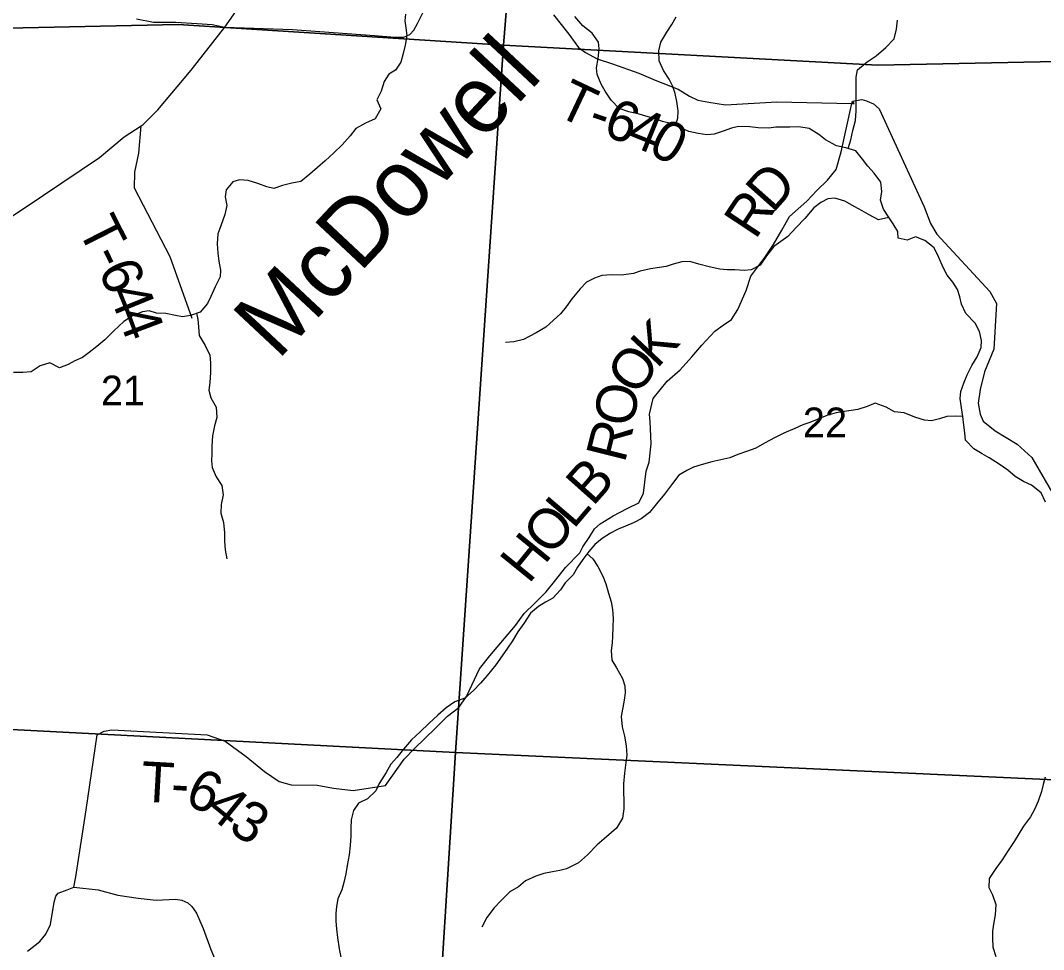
# Model space of a CAD drawing. Extents: x 1578669 to 1989827, y 208020 to 553079.
# Drawn here: x 1868162 to 1875771, y 355126 to 362037 of the extents above; entities that cross this region are included whole.
import ezdxf

# ---------------------------------------------------------------- set-up
doc = ezdxf.new("R2010")
doc.units = 0
for name, color, linetype in [('GM_X_County_Road', 7, 'Continuous'), ('GM_X_Minor_River', 7, 'Continuous'), ('GM_X_Minor_River_Text', 7, 'Continuous'), ('GM_X_Section', 7, 'Continuous'), ('GM_X_Section_Text', 7, 'Continuous'), ('GM_X_State_Route', 7, 'Continuous'), ('GM_X_Township_Road', 7, 'Continuous'), ('GM_X_Township_Road_Text', 7, 'Continuous')]:
    doc.layers.add(name, color=color, linetype=linetype)

msp = doc.modelspace()

# ---------------------------------------------------------------- linework, layer by layer
at = {"layer": 'GM_X_County_Road'}
msp.add_lwpolyline([(1868213.7, 355113.9), (1868306.2, 355187.3), (1868351.6, 355241.4), (1868385.3, 355311.8), (1868413.2, 355477.8), (1868424.6, 355522.3), (1868443.8, 355545.9), (1868510.2, 355570.4), (1868560, 355591.3), (1868741.2, 355571.7), (1868886.2, 355531.5), (1869038.2, 355508.8), (1869170.9, 355494.8), (1869315.9, 355500), (1869362.9, 355493.9), (1869406.2, 355473.4), (1869438, 355446.1), (1869472.2, 355398.2), (1869520, 355282.1), (1869579.2, 355127.3), (1869647.4, 354961.1)], dxfattribs=at)
at = {"layer": 'GM_X_Minor_River'}
for points in [[(1871026.1, 362084.1), (1871021.8, 362034.1), (1871027.4, 361982), (1871035.1, 361925.9), (1871024.6, 361853.9), (1871008.3, 361791.9), (1870991.9, 361727.9), (1870951.5, 361668.1), (1870901.4, 361638.3), (1870867, 361584.5), (1870844.6, 361512.5), (1870812.2, 361446.7), (1870841.8, 361380.4), (1870801.3, 361304.6), (1870727.2, 361273), (1870657, 361233.3), (1870614.6, 361179.5), (1870554.3, 361111.8), (1870491.9, 361052.1), (1870429.6, 360994.4), (1870371.3, 360944.7), (1870315, 360895), (1870248.7, 360839.3), (1870180.7, 360827.7), (1870110.6, 360810.1), (1870046.5, 360786.5), (1869994.6, 360798.8), (1869926.8, 360825.2), (1869857, 360847.7), (1869791, 360852.1), (1869740.9, 360836.3), (1869692.6, 360776.6), (1869684.3, 360726.5), (1869697.9, 360660.4), (1869681.5, 360594.4), (1869652.9, 360508.5), (1869630.6, 360450.5), (1869624.1, 360376.5), (1869629.7, 360306.4), (1869637.3, 360246.3), (1869648.9, 360180.1), (1869646.6, 360130.1), (1869610.1, 360056.2), (1869577.7, 359984.3), (1869553.4, 359932.4), (1869499, 359868.7), (1869426.9, 359843.1), (1869366.9, 359833.4), (1869314.9, 359841.7), (1869243.1, 359858.2), (1869173.1, 359860.6), (1869119.3, 359876.9), (1869069.3, 359871.2), (1869001.1, 359843.6), (1868930.9, 359798), (1868856.5, 359728.3), (1868790.1, 359662.6), (1868729.8, 359611), (1868673.5, 359567.2), (1868623.3, 359531.5), (1868567.2, 359505.8), (1868517.1, 359478.1), (1868453, 359454.4), (1868381.2, 359490.9), (1868309.1, 359469.3), (1868242.9, 359423.6), (1868180.9, 359420), (1868110.9, 359418.4)], [(1872450.6, 361635.1), (1872446.9, 361685.2), (1872459.3, 361753.2), (1872465.8, 361825.2), (1872460.1, 361875.3), (1872414.5, 361941.7), (1872344.9, 361996.2), (1872285.4, 362066.6)], [(1873034.9, 361256.2), (1873052.3, 361311.1), (1873052.6, 361365.2), (1873045.1, 361435.3), (1873031.4, 361493.5), (1873013.8, 361545.6), (1872986.1, 361599.9), (1872944.5, 361666.2), (1872913, 361736.5), (1872909.5, 361812.6), (1872923.9, 361876.6), (1872970.3, 361950.4), (1873006.6, 362006.2), (1873039, 362064.1)], [(1874318.7, 361083.9), (1874338.6, 361149.3), (1874353.1, 361219.3), (1874373.5, 361293.3), (1874378, 361365.3), (1874378.8, 361491.5), (1874377.1, 361553.5), (1874377.5, 361615.6), (1874387.9, 361669.6), (1874458.2, 361729.3), (1874526.4, 361774.9), (1874598.8, 361836.6), (1874659.2, 361900.3), (1874677.6, 361972.3), (1874684, 362040.3)], [(1875785.1, 358453.6), (1875753.6, 358523.9), (1875682, 358580.4), (1875622.2, 358608.8), (1875560.4, 358645.2), (1875504.7, 358691.6), (1875441.1, 358738), (1875367.4, 358784.5), (1875315.6, 358812.8), (1875251.9, 358851.2), (1875190.3, 358915.7), (1875184.6, 358969.8), (1875179, 359025.9), (1875171.4, 359092), (1875159.8, 359156.1), (1875152.2, 359224.3), (1875156.6, 359276.3), (1875181, 359346.2), (1875203.3, 359400.2), (1875237.7, 359470), (1875278.1, 359535.9), (1875306.5, 359603.8), (1875308.9, 359655.8), (1875295.3, 359724), (1875261.7, 359786.3), (1875194.2, 359856.8), (1875160.6, 359927), (1875149, 359981.2), (1875131.3, 360037.3), (1875095.7, 360089.6), (1875054, 360141.9), (1875024.4, 360200.1), (1874992.9, 360274.4), (1874957.3, 360346.7), (1874887.7, 360401.2), (1874819.9, 360427.6), (1874757.8, 360404), (1874689.9, 360418.4), (1874688.2, 360468.4), (1874652.6, 360524.7), (1874616.9, 360577), (1874581.3, 360633.3), (1874557.7, 360699.5), (1874568.1, 360765.5), (1874560.6, 360833.6), (1874511, 360902), (1874465.4, 360954.3), (1874423.7, 361006.6), (1874374.1, 361067), (1874300.3, 361089.5), (1874230.4, 361105.9), (1874150.7, 361148.4), (1874099, 361188.8), (1874027.3, 361233.3), (1873951.4, 361245.7), (1873885.5, 361244.1), (1873833.5, 361244.4), (1873779.5, 361242.7), (1873727.5, 361237), (1873649.5, 361237.5), (1873585.6, 361245.9), (1873503.7, 361248.4), (1873449.6, 361236.7), (1873387.5, 361215), (1873321.4, 361191.4), (1873267.4, 361185.7), (1873203.5, 361196.1), (1873133.6, 361212.5), (1873069.8, 361241), (1873000.1, 361271.4), (1872938.2, 361285.8), (1872884.3, 361306.1), (1872814.5, 361326.6), (1872762.6, 361340.9), (1872686.7, 361357.4), (1872614.9, 361381.8), (1872555.3, 361444.3), (1872511.8, 361510.6), (1872482.1, 361562.8), (1872450.6, 361635.1)], [(1874620.9, 360571.2), (1874544.8, 360553.4), (1874475.1, 360591.9), (1874421.3, 360622.2), (1874367.5, 360650.6), (1874293.8, 360693), (1874220, 360715.5), (1874168, 360711.8), (1874113.8, 360682.1), (1874063.6, 360644.3), (1873995.2, 360564.7), (1873930.8, 360497), (1873868.4, 360431.3), (1873818.2, 360393.5), (1873766, 360355.8), (1873711.6, 360286), (1873663.2, 360216.2), (1873597, 360182.6), (1873545, 360176.9), (1873475, 360181.3), (1873419.1, 360183.6), (1873363.1, 360188), (1873283.3, 360204.5), (1873207.4, 360225), (1873141.6, 360245.4), (1873081.6, 360241.7), (1873017.5, 360224.1), (1872965.4, 360208.4), (1872915.4, 360200.7), (1872847.4, 360191.1), (1872771.3, 360171.5), (1872721.2, 360155.8), (1872633.2, 360142.3), (1872557.3, 360144.7), (1872487.3, 360141.1), (1872431.2, 360121.5), (1872373, 360091.8), (1872324.7, 360040), (1872262.3, 359966.3), (1872221.9, 359906.5), (1872179.6, 359854.6), (1872127.4, 359808.9), (1872069.1, 359755.2), (1871998.8, 359713.6), (1871904.6, 359664.1), (1871832.5, 359646.5), (1871768.5, 359640.8)], [(1869471.5, 359858.9), (1869480.7, 359812.7), (1869486.3, 359758.6), (1869491.9, 359694.5), (1869535.5, 359620.1), (1869571, 359547.8), (1869576.6, 359491.8), (1869576.2, 359417.7), (1869569.7, 359343.6), (1869563.4, 359287.6), (1869579, 359229.4), (1869618.6, 359161.1), (1869622.1, 359083), (1869605.7, 359021), (1869591.2, 358947), (1869584.8, 358871), (1869584.4, 358816.9), (1869582.1, 358762.9), (1869587.8, 358712.8), (1869617.3, 358642.5), (1869660.9, 358578.2), (1869670.5, 358508), (1869654, 358438), (1869653.6, 358372), (1869671.2, 358303.8), (1869678.7, 358225.7), (1869680.3, 358163.6), (1869685.9, 358099.5), (1869697.5, 358033.3)], [(1875171.3, 359092.6), (1875117.4, 359094.3), (1875051.5, 359090.7), (1874997.4, 359073), (1874937.3, 359059.3), (1874885.4, 359063.6), (1874813.5, 359086.1), (1874735.8, 359118.6), (1874663.9, 359127), (1874600.1, 359161.5), (1874518.3, 359190), (1874460.2, 359166.3), (1874390.1, 359142.7), (1874340.1, 359137), (1874290.1, 359129.2), (1874228, 359117.6), (1874159.9, 359098), (1874087.8, 359068.4), (1874033.7, 359046.7), (1873981.6, 359029), (1873921.5, 359003.3), (1873839.3, 358967.7), (1873775.1, 358936.1), (1873696.9, 358892.5), (1873630.7, 358856.8), (1873570.6, 358833.2), (1873498.5, 358807.6), (1873438.3, 358783.9), (1873370.3, 358768.3), (1873304.2, 358754.7), (1873224.1, 358733.1), (1873168, 358713.4), (1873117.9, 358689.7), (1873057.7, 358656), (1873011.4, 358592.2), (1872952.9, 358514.5), (1872892.5, 358442.8), (1872840.1, 358377), (1872779.8, 358331.3), (1872725.7, 358303.6), (1872661.6, 358275.9), (1872607.4, 358252.2), (1872549.3, 358222.5), (1872489.1, 358182.9), (1872434.8, 358139.1), (1872390.5, 358087.3), (1872344.2, 358027.5), (1872305.8, 357971.7), (1872273.5, 357913.8), (1872213.1, 357854.1), (1872178.9, 357802.3), (1872122.5, 357740.5), (1872066.3, 357710.8), (1872014.1, 357677.1), (1871955.9, 357627.4), (1871905.4, 357551.6), (1871861.1, 357489.8), (1871822.7, 357421.9), (1871784.3, 357368.1), (1871746, 357312.3), (1871697.6, 357244.5), (1871633.1, 357164.8), (1871584.8, 357107), (1871532.5, 357053.2), (1871466.2, 356995.6), (1871392, 356968), (1871327.8, 356924.3), (1871267.5, 356870.6), (1871199.1, 356808.9), (1871134.8, 356745.3), (1871070.4, 356687.6), (1871010, 356615.8), (1870961.7, 356556.1), (1870917.4, 356504.3), (1870883, 356444.4), (1870830.5, 356360.6), (1870804.2, 356306.7), (1870743.9, 356247), (1870675.7, 356215.4), (1870639.4, 356161.5), (1870620.9, 356091.6), (1870618.6, 356029.5), (1870618.2, 355973.4), (1870613.8, 355899.4), (1870607.3, 355831.3), (1870592.8, 355751.3), (1870582.5, 355689.3), (1870568.1, 355625.3), (1870551.7, 355569.4), (1870523.3, 355503.5), (1870513, 355447.5), (1870508.7, 355395.4), (1870508.3, 355337.4), (1870511.9, 355279.3), (1870519.5, 355215.2), (1870533, 355131), (1870548.5, 355056.8)], [(1872377.2, 358070.1), (1872418.2, 358033.1), (1872455.8, 357976.8), (1872493.3, 357904.5), (1872515, 357846.3), (1872536.5, 357778.1), (1872556.1, 357711.9), (1872565.7, 357655.8), (1872571.3, 357589.7), (1872568.9, 357523.6), (1872564.5, 357457.6), (1872562.2, 357407.5), (1872555.9, 357351.5), (1872561.4, 357279.4), (1872595, 357221.1), (1872640.5, 357142.8), (1872658.2, 357088.6), (1872659.8, 357036.5), (1872651.5, 356980.5), (1872630.8, 356860.5), (1872638.3, 356782.3), (1872655.8, 356714.2), (1872667.4, 356642), (1872670.9, 356571.9), (1872664.6, 356517.9), (1872654.1, 356437.8), (1872647.6, 356359.8), (1872647.2, 356295.7), (1872648.9, 356237.6), (1872648.5, 356173.6), (1872640, 356103.6), (1872595.6, 356029.7), (1872521.2, 355966.1), (1872450.9, 355906.5), (1872378.5, 355830.8), (1872312.1, 355771.1), (1872223.9, 355727.6), (1872173.8, 355713.9), (1872119.8, 355704.2), (1872055.8, 355692.6), (1871995.7, 355672.9), (1871917.5, 355637.3), (1871867.2, 355593.6), (1871803, 355555.9), (1871736.7, 355492.2), (1871684.3, 355436.5), (1871631.9, 355364.7), (1871593.5, 355292.8)], [(1875782.4, 356409.3), (1875768.1, 356355.3), (1875755.7, 356301.4), (1875731.3, 356231.4), (1875702.9, 356167.5), (1875674.6, 356113.6), (1875622.2, 356043.8), (1875587.9, 355988), (1875551.5, 355930.1), (1875507.1, 355864.3), (1875462.7, 355794.5), (1875416.3, 355728.7), (1875367.9, 355654.9), (1875365.5, 355588.8), (1875391.1, 355534.6), (1875416.7, 355462.4), (1875410.2, 355384.3), (1875397.8, 355316.3), (1875391.4, 355262.3), (1875391.1, 355210.3), (1875394.7, 355144.2), (1875416.2, 355074)]]:
    msp.add_lwpolyline(points, dxfattribs=at)
at = {"layer": 'GM_X_Section'}
for points in [[(1866798.8, 367601.9), (1872183.4, 367145.3), (1871754, 361853.5), (1869336.4, 362007.7), (1866446.1, 361945.5)], [(1872183.4, 367145.3), (1877370.3, 366723.4), (1876954, 361753.8), (1874539.7, 361704), (1871754, 361853.5)], [(1866446.1, 361945.5), (1869336.4, 362007.7), (1871754, 361853.5), (1871398.1, 356592.4), (1866130.8, 356864.4)], [(1871754, 361853.5), (1874539.7, 361704), (1876954, 361753.8), (1876505.6, 356359), (1871398.1, 356592.4)], [(1866130.8, 356864.4), (1871398.1, 356592.4), (1871076.6, 351475.2), (1867993.2, 351687.8), (1865572.4, 352090.1)], [(1871398.1, 356592.4), (1876505.6, 356359), (1876015.6, 351102.3), (1871076.6, 351475.2)]]:
    msp.add_lwpolyline(points, close=True, dxfattribs=at)
at = {"layer": 'GM_X_State_Route'}
msp.add_lwpolyline([(1867791.4, 360374.6), (1868333.7, 360737.8), (1868751.1, 361017.6), (1868934.7, 361170.8), (1869059.4, 361254.3), (1869073.9, 361264), (1869183, 361373.6), (1869431.8, 361666.8), (1869682.8, 361988), (1869764.2, 362103.5)], dxfattribs=at)
at = {"layer": 'GM_X_Township_Road'}
for points in [[(1869024.2, 362050), (1869150.8, 362025.6), (1869317.6, 362025.1), (1869474.2, 362015.3)], [(1869474.2, 362015.3), (1869475.9, 362015.2), (1869586.8, 362008.2), (1869682.8, 361988), (1870185.6, 361970.3), (1870794.4, 361926.4), (1870947, 361913.9), (1871013.4, 361913.7), (1871057.6, 361933.6), (1871087.8, 361965.7), (1871114, 362015.8), (1871158.3, 362098)], [(1872126.8, 362079.2), (1872241.2, 361936.3), (1872311.3, 361835.6), (1872363.5, 361799.3), (1872451.9, 361750.9), (1872566.3, 361714.4), (1872761.1, 361645.5), (1872883.7, 361592.9), (1873054.4, 361526.2), (1873138.7, 361473.7), (1873198.9, 361443.4), (1873281.3, 361429.1), (1873405.8, 361410.7), (1873787.7, 361431.7), (1874346.3, 361420.3), (1874362.3, 361420), (1874350.3, 361438.1), (1874418.6, 361450), (1874453.8, 361439.3), (1874454.2, 361439.2)], [(1868560, 355591.3), (1868574.8, 355666.5), (1868652.1, 356165.8), (1868733.3, 356722.4), (1868785.7, 356750.3), (1868841.6, 356760.8), (1869550.8, 356722.4), (1869683.6, 356676.9), (1869840.8, 356561.6), (1869977, 356449.7), (1870085.3, 356376.4), (1870176.2, 356351.9), (1870368.3, 356348.4), (1870490.6, 356327.4), (1870637.3, 356310), (1870876.2, 356346.9), (1871015.1, 356543.3), (1871095.6, 356623.4), (1871246.6, 356771.6), (1871337.1, 356861.7), (1871423.7, 356927.8), (1871480, 357009.9), (1871518.3, 357094.2), (1871576.8, 357214.5), (1871653.3, 357310.7), (1871844.6, 357537.1), (1871909, 357625.3), (1871987.5, 357703.4), (1872072, 357787.4), (1872144.5, 357877.6), (1872215, 357967.8), (1872323.6, 358078), (1872345.8, 358122.1), (1872396.2, 358198.2), (1872432.4, 358256.4), (1872474.7, 358292.4), (1872569.2, 358352.4), (1872673.8, 358406.3), (1872760.3, 358448.2), (1872796.5, 358522.4), (1872816.9, 358685), (1872837.1, 358751.3), (1872853.3, 358887.8), (1872845.6, 359054.5), (1872841.6, 359108.7), (1872867.9, 359225.1), (1872972.6, 359353.4), (1873069.2, 359437.4), (1873155.8, 359535.6), (1873230.2, 359621.8), (1873326.9, 359725.9), (1873389.2, 359771.9), (1873451.6, 359813.9), (1873497.9, 359888.1), (1873558.4, 360028.5), (1873594.7, 360134.8), (1873699.5, 360275.1), (1873761.9, 360371.4), (1873824.4, 360477.6), (1873882.8, 360579.9), (1874011.6, 360692), (1874084, 360772.1), (1874164.5, 360850.2), (1874228.9, 360928.3), (1874265.3, 361060.8), (1874346.3, 361420.3), (1874350.3, 361438.1)], [(1874454.2, 361439.2), (1874458.8, 361437.8), (1874507, 361417.6), (1874549.1, 361379.3), (1874883.6, 360651.3), (1874931.6, 360526.6), (1874977.7, 360448.2), (1875372.9, 360021.3), (1875421, 359932.8), (1875402.4, 359591.4), (1875331.8, 359422.9), (1875299.5, 359292.5), (1875285.2, 359190.1), (1875299.2, 359109.7), (1875323.2, 359057.5), (1875411.5, 358984.9), (1875574.1, 358886), (1875684.5, 358787.3), (1875864.9, 358473.5), (1876003.2, 358272.3), (1876083.5, 358209.8), (1876179.9, 358219.6), (1876246.2, 358209.4)], [(1869439.8, 359821.5), (1869276.8, 360278), (1869009.7, 360789.7), (1869011.9, 360908.6), (1869041.7, 361050.3), (1869059.4, 361254.3)]]:
    msp.add_lwpolyline(points, dxfattribs=at)

# ---------------------------------------------------------------- texts
at = {"layer": 'GM_X_Minor_River_Text'}
msp.add_text('McDowell', height=500.02, rotation=46.89378, dxfattribs=at).set_placement((1870075.2, 359503.7))
at = {"layer": 'GM_X_Section_Text'}
for s, p in [('21', (1868760.4, 359174.5)), ('22', (1873981, 358936.9))]:
    msp.add_text(s, height=221, rotation=0.00001, dxfattribs=at).set_placement(p)
at = {"layer": 'GM_X_Township_Road_Text'}
for s, rotation, p in [('T', 334.68848, (1872133.6, 361338.4)), ('6', 338.90794, (1872483.3, 361189.8)), ('-', 340.93741, (1872369.4, 361229)), ('4', 337.93093, (1872654.4, 361123.8)), ('0', 331.8568, (1872818.1, 361057.9)), ('D', 48.35315, (1873757, 360597.1)), ('R', 56.4658, (1873627.7, 360400.6)), ('T', 296.89663, (1868582.5, 360489.4)), ('-', 296.02047, (1868683.5, 360290.4)), ('6', 294.18124, (1868736.4, 360181.9)), ('4', 292.08746, (1868811, 360016)), ('4', 290.62244, (1868879.7, 359846.7)), ('K', 46.76223, (1872895, 359441.5)), ('O', 54.09261, (1872746.6, 359235.5)), ('O', 81.55441, (1872722.1, 359009.2)), ('R', 75.91956, (1872655.8, 358738.7)), ('B', 48.34117, (1872419.1, 358416.5)), ('L', 49.5837, (1872274.7, 358246.9)), ('O', 50.76442, (1872108.8, 358043.7)), ('H', 50.90896, (1871942.4, 357839)), ('T', 356.78404, (1869052.5, 356228.2)), ('6', 336.04227, (1869371.7, 356215.2)), ('-', 356.67296, (1869276.4, 356215.7)), ('4', 320.86475, (1869522.8, 356151.1)), ('3', 327.70007, (1869697.8, 356011.7))]:
    msp.add_text(s, height=300, rotation=rotation, dxfattribs=at).set_placement(p)

doc.saveas('drawing.dxf')
